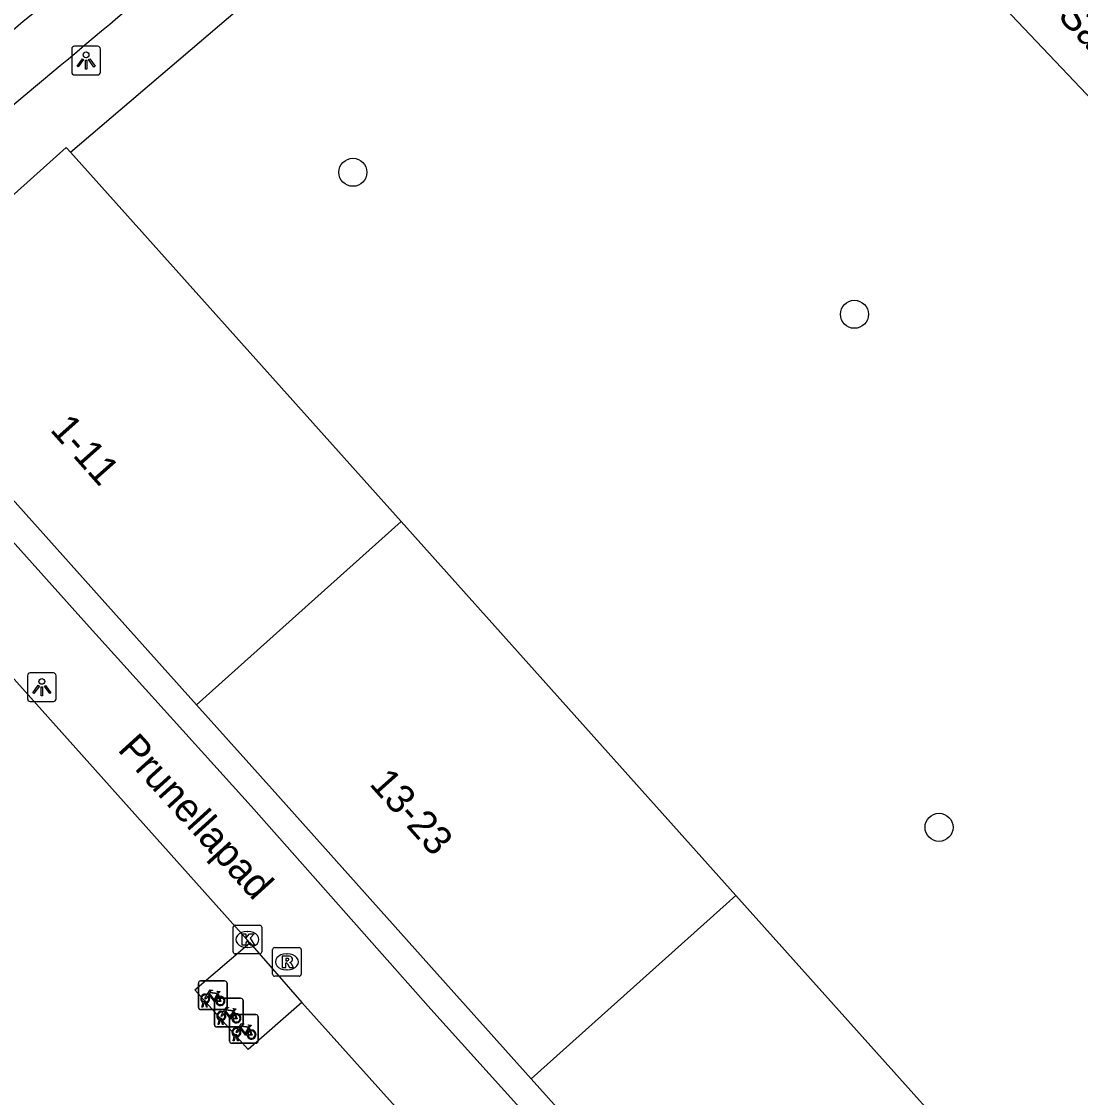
# Model space of a CAD drawing. Extents: x 162347 to 162868, y 381221 to 381813.
# Drawn here: x 162597.89 to 162634.82, y 381535.82 to 381573.33 of the extents above; entities that cross this region are included whole.
import ezdxf

# ---------------------------------------------------------------- set-up
doc = ezdxf.new("R2010")
doc.units = 0
for name, color, linetype in [('IMGEO_Boom', 7, 'Continuous'), ('IMGEO_Fietsenrek', 7, 'Continuous'), ('IMGEO_Kolk', 7, 'Continuous'), ('IMGEO_Lichtpunt', 7, 'Continuous'), ('IMGEO_Openbare_ruimte_label', 7, 'Continuous'), ('IMGEO_Pand', 7, 'Continuous'), ('IMGEO_Pand_nummerreeks', 7, 'Continuous'), ('IMGEO_Rijbaan_lokaal_open', 7, 'Continuous'), ('IMGEO_Rioolput', 7, 'Continuous'), ('IMGEO_Voetpad_open', 7, 'Continuous')]:
    doc.layers.add(name, color=color, linetype=linetype)

msp = doc.modelspace()

# ---------------------------------------------------------------- linework, layer by layer
at = {"layer": 'IMGEO_Boom'}
for centre in [(162609.449, 381568.071), (162626.936, 381563.121), (162629.887, 381545.237)]:
    msp.add_circle(centre, 0.489, dxfattribs=at)
at = {"layer": 'IMGEO_Fietsenrek'}
for p, q in [((162604.06, 381538.958), (162604.06, 381539.799)), ((162604.06, 381539.799), (162604.06, 381538.958)), ((162604.135, 381539.883), (162604.976, 381539.883)), ((162604.976, 381539.883), (162604.135, 381539.883)), ((162605.06, 381539.808), (162605.06, 381538.967)), ((162605.06, 381538.967), (162605.06, 381539.808)), ((162604.747, 381539.432), (162604.783, 381539.337)), ((162604.187, 381538.967), (162604.226, 381539.127)), ((162604.256, 381539.115), (162604.221, 381538.967)), ((162604.298, 381539.139), (162604.297, 381539.143)), ((162604.339, 381538.967), (162604.305, 381539.109)), ((162604.329, 381539.15), (162604.33, 381539.143)), ((162604.337, 381539.113), (162604.372, 381538.967)), ((162604.619, 381538.354), (162604.619, 381539.195)), ((162604.619, 381539.195), (162604.619, 381538.354)), ((162604.694, 381539.279), (162605.535, 381539.279)), ((162605.535, 381539.279), (162604.694, 381539.279)), ((162605.619, 381539.204), (162605.619, 381538.363)), ((162605.619, 381538.363), (162605.619, 381539.204)), ((162604.985, 381538.883), (162604.144, 381538.883)), ((162604.144, 381538.883), (162604.985, 381538.883)), ((162604.221, 381538.967), (162604.187, 381538.967)), ((162604.372, 381538.967), (162604.339, 381538.967)), ((162605.222, 381538.71), (162606.063, 381538.71)), ((162606.063, 381538.71), (162605.222, 381538.71)), ((162605.306, 381538.828), (162605.342, 381538.733)), ((162605.544, 381538.279), (162604.703, 381538.279)), ((162604.703, 381538.279), (162605.544, 381538.279)), ((162604.746, 381538.363), (162604.785, 381538.523)), ((162604.78, 381538.363), (162604.746, 381538.363)), ((162604.815, 381538.511), (162604.78, 381538.363)), ((162604.857, 381538.535), (162604.856, 381538.539)), ((162604.898, 381538.363), (162604.864, 381538.505)), ((162604.888, 381538.546), (162604.889, 381538.539)), ((162604.896, 381538.509), (162604.931, 381538.363)), ((162604.931, 381538.363), (162604.898, 381538.363)), ((162605.147, 381537.785), (162605.147, 381538.626)), ((162605.147, 381538.626), (162605.147, 381537.785)), ((162606.147, 381538.635), (162606.147, 381537.794)), ((162606.147, 381537.794), (162606.147, 381538.635)), ((162605.274, 381537.794), (162605.313, 381537.954)), ((162605.343, 381537.942), (162605.308, 381537.794)), ((162605.385, 381537.966), (162605.384, 381537.97)), ((162605.426, 381537.794), (162605.392, 381537.936)), ((162605.416, 381537.977), (162605.417, 381537.97)), ((162605.424, 381537.94), (162605.459, 381537.794)), ((162605.834, 381538.259), (162605.87, 381538.164)), ((162606.072, 381537.71), (162605.231, 381537.71)), ((162605.231, 381537.71), (162606.072, 381537.71)), ((162605.308, 381537.794), (162605.274, 381537.794)), ((162605.459, 381537.794), (162605.426, 381537.794))]:
    msp.add_line(p, q, dxfattribs=at)
for points in [[(162604.373, 381539.409), (162604.468, 381539.573), (162604.554, 381539.559), (162604.556, 381539.55), (162604.5, 381539.539), (162604.473, 381539.494), (162604.729, 381539.453)], [(162604.669, 381539.165), (162604.619, 381539.165), (162604.428, 381539.416), (162604.409, 381539.384)], [(162604.716, 381539.428), (162604.459, 381539.469), (162604.442, 381539.44), (162604.609, 381539.22), (162604.716, 381539.428)], [(162604.764, 381539.33), (162604.734, 381539.407), (162604.625, 381539.189), (162604.668, 381539.189)], [(162604.729, 381539.453), (162604.754, 381539.502), (162604.748, 381539.506), (162604.725, 381539.51), (162604.713, 381539.517), (162604.712, 381539.52), (162604.714, 381539.525), (162604.809, 381539.51), (162604.811, 381539.5), (162604.801, 381539.487), (162604.789, 381539.481), (162604.775, 381539.487), (162604.747, 381539.432)], [(162604.394, 381539.357), (162604.342, 381539.267), (162604.302, 381539.242), (162604.303, 381539.289), (162604.358, 381539.383)], [(162604.698, 381539.189), (162604.818, 381539.188), (162604.774, 381539.302)], [(162604.794, 381539.309), (162604.849, 381539.164), (162604.699, 381539.164)], [(162604.953, 381538.753), (162604.901, 381538.663), (162604.861, 381538.638), (162604.862, 381538.685), (162604.917, 381538.779)], [(162604.932, 381538.805), (162605.027, 381538.969), (162605.113, 381538.955), (162605.115, 381538.946), (162605.059, 381538.935), (162605.032, 381538.89), (162605.288, 381538.849)], [(162605.228, 381538.561), (162605.178, 381538.561), (162604.987, 381538.812), (162604.968, 381538.78)], [(162605.275, 381538.824), (162605.018, 381538.865), (162605.001, 381538.836), (162605.168, 381538.616), (162605.275, 381538.824)], [(162605.323, 381538.726), (162605.293, 381538.803), (162605.184, 381538.585), (162605.227, 381538.585)], [(162605.257, 381538.585), (162605.377, 381538.584), (162605.333, 381538.698)], [(162605.353, 381538.705), (162605.408, 381538.56), (162605.258, 381538.56)], [(162605.288, 381538.849), (162605.313, 381538.898), (162605.307, 381538.902), (162605.284, 381538.906), (162605.272, 381538.913), (162605.271, 381538.916), (162605.273, 381538.921), (162605.368, 381538.906), (162605.37, 381538.896), (162605.36, 381538.883), (162605.348, 381538.877), (162605.334, 381538.883), (162605.306, 381538.828)], [(162605.46, 381538.236), (162605.555, 381538.4), (162605.641, 381538.386), (162605.643, 381538.377), (162605.587, 381538.366), (162605.56, 381538.321), (162605.816, 381538.28)], [(162605.803, 381538.255), (162605.546, 381538.296), (162605.529, 381538.267), (162605.696, 381538.047), (162605.803, 381538.255)], [(162605.816, 381538.28), (162605.841, 381538.329), (162605.835, 381538.333), (162605.812, 381538.337), (162605.8, 381538.344), (162605.799, 381538.347), (162605.801, 381538.352), (162605.896, 381538.337), (162605.898, 381538.327), (162605.888, 381538.314), (162605.876, 381538.308), (162605.862, 381538.314), (162605.834, 381538.259)], [(162605.481, 381538.184), (162605.429, 381538.094), (162605.389, 381538.069), (162605.39, 381538.116), (162605.445, 381538.21)], [(162605.756, 381537.992), (162605.706, 381537.992), (162605.515, 381538.243), (162605.496, 381538.211)], [(162605.851, 381538.157), (162605.821, 381538.234), (162605.712, 381538.016), (162605.755, 381538.016)], [(162605.785, 381538.016), (162605.905, 381538.015), (162605.861, 381538.129)], [(162605.881, 381538.136), (162605.936, 381537.991), (162605.786, 381537.991)]]:
    msp.add_lwpolyline(points, dxfattribs=at)
for centre, radius, start, end in [((162604.138, 381539.805), 0.0779, 92.4484, 184.2845), ((162604.138, 381539.805), 0.0779, 92.4484, 184.2845), ((162604.982, 381539.805), 0.0779, 2.4484, 94.2845), ((162604.982, 381539.805), 0.0779, 2.4484, 94.2845), ((162604.3, 381539.268), 0.159, 62.6766, 242.1369), ((162604.3, 381539.268), 0.129, 63.3192, 238.903), ((162604.28, 381539.139), 0.0499, 12.8025, 158.6934), ((162604.3, 381539.268), 0.159, 253.9967, 271.7867), ((162604.28, 381539.139), 0.0174, 12.8025, 163.4502), ((162604.3, 381539.268), 0.129, 253.415, 269.0204), ((162604.3, 381539.268), 0.129, 283.6043, 43.4302), ((162604.3, 381539.268), 0.159, 283.5766, 46.6042), ((162604.697, 381539.201), 0.0779, 92.4484, 184.2845), ((162604.697, 381539.201), 0.0779, 92.4484, 184.2845), ((162604.827, 381539.184), 0.159, 113.3408, 178.3217), ((162604.827, 381539.184), 0.159, 187.0065, 105.7708), ((162604.827, 381539.184), 0.129, 113.923, 177.9556), ((162604.827, 381539.184), 0.129, 188.6715, 104.5883), ((162605.541, 381539.201), 0.0779, 2.4484, 94.2845), ((162605.541, 381539.201), 0.0779, 2.4484, 94.2845), ((162604.138, 381538.961), 0.0779, 182.4484, 274.2845), ((162604.138, 381538.961), 0.0779, 182.4484, 274.2845), ((162604.859, 381538.664), 0.159, 62.6766, 242.1369), ((162604.859, 381538.664), 0.129, 63.3192, 238.903), ((162604.859, 381538.664), 0.129, 283.6043, 43.4302), ((162604.859, 381538.664), 0.159, 283.5766, 46.6042), ((162604.982, 381538.961), 0.0779, 272.4484, 4.2845), ((162604.982, 381538.961), 0.0779, 272.4484, 4.2845), ((162605.225, 381538.632), 0.0779, 92.4484, 184.2845), ((162605.225, 381538.632), 0.0779, 92.4484, 184.2845), ((162605.386, 381538.58), 0.159, 113.3408, 178.3217), ((162605.386, 381538.58), 0.159, 187.0065, 105.7708), ((162605.386, 381538.58), 0.129, 113.923, 177.9556), ((162605.386, 381538.58), 0.129, 188.6715, 104.5883), ((162606.069, 381538.632), 0.0779, 2.4484, 94.2845), ((162606.069, 381538.632), 0.0779, 2.4484, 94.2845), ((162604.697, 381538.357), 0.0779, 182.4484, 274.2845), ((162604.697, 381538.357), 0.0779, 182.4484, 274.2845), ((162604.839, 381538.535), 0.0499, 12.8025, 158.6934), ((162604.859, 381538.664), 0.159, 253.9967, 271.7867), ((162604.839, 381538.535), 0.0174, 12.8025, 163.4502), ((162604.859, 381538.664), 0.129, 253.415, 269.0204), ((162605.541, 381538.357), 0.0779, 272.4484, 4.2845), ((162605.541, 381538.357), 0.0779, 272.4484, 4.2845), ((162605.387, 381538.095), 0.159, 62.6766, 242.1369), ((162605.387, 381538.095), 0.129, 63.3192, 238.903), ((162605.367, 381537.966), 0.0499, 12.8025, 158.6934), ((162605.387, 381538.095), 0.159, 253.9967, 271.7867), ((162605.367, 381537.966), 0.0174, 12.8025, 163.4502), ((162605.387, 381538.095), 0.129, 253.415, 269.0204), ((162605.387, 381538.095), 0.129, 283.6043, 43.4302), ((162605.387, 381538.095), 0.159, 283.5766, 46.6042), ((162605.914, 381538.011), 0.159, 113.3408, 178.3217), ((162605.914, 381538.011), 0.159, 187.0065, 105.7708), ((162605.914, 381538.011), 0.129, 113.923, 177.9556), ((162605.914, 381538.011), 0.129, 188.6715, 104.5883), ((162605.225, 381537.788), 0.0779, 182.4484, 274.2845), ((162605.225, 381537.788), 0.0779, 182.4484, 274.2845), ((162606.069, 381537.788), 0.0779, 272.4484, 4.2845), ((162606.069, 381537.788), 0.0779, 272.4484, 4.2845)]:
    msp.add_arc(centre, radius, start, end, dxfattribs=at)
at = {"layer": 'IMGEO_Kolk'}
for p, q in [((162605.271, 381540.9), (162605.271, 381541.752)), ((162605.346, 381541.826), (162606.198, 381541.826)), ((162606.272, 381541.752), (162606.272, 381540.9)), ((162605.759, 381541.606), (162605.784, 381541.606)), ((162605.782, 381541.046), (162605.757, 381541.046)), ((162606.198, 381540.826), (162605.346, 381540.826))]:
    msp.add_line(p, q, dxfattribs=at)
for points in [[(162605.271, 381540.9), (162605.271, 381541.752)], [(162605.346, 381541.826), (162606.198, 381541.826)], [(162606.272, 381541.752), (162606.272, 381540.9)], [(162605.592, 381541.526), (162605.715, 381541.526), (162605.715, 381541.375), (162605.845, 381541.526), (162606.009, 381541.526), (162605.863, 381541.375), (162606.016, 381541.126), (162605.864, 381541.126), (162605.779, 381541.29), (162605.715, 381541.223), (162605.715, 381541.126), (162605.592, 381541.126), (162605.592, 381541.526)], [(162606.198, 381540.826), (162605.346, 381540.826)]]:
    msp.add_lwpolyline(points, dxfattribs=at)
for centre, start, end in [((162605.348, 381541.75), 91.552, 178.448), ((162605.348, 381541.75), 91.552, 178.448), ((162606.196, 381541.75), 1.552, 88.448), ((162606.196, 381541.75), 1.552, 88.448), ((162605.348, 381540.902), 181.552, 268.448), ((162605.348, 381540.902), 181.552, 268.448), ((162606.196, 381540.902), 271.552, 358.448), ((162606.196, 381540.902), 271.552, 358.448)]:
    msp.add_arc(centre, 0.0765, start, end, dxfattribs=at)
for centre, major_axis, ratio, start_param, end_param in [((162605.758, 381541.326), (-0.387, 0.002), 0.722429, 4.712389, 7.853982), ((162605.783, 381541.326), (-0.39, 0.002), 0.717154, 1.570796, 4.712389)]:
    msp.add_ellipse(centre, major_axis=major_axis, ratio=ratio, start_param=start_param, end_param=end_param, dxfattribs=at)
at = {"layer": 'IMGEO_Lichtpunt'}
for p, q in [((162600.549, 381572.463), (162599.741, 381572.463)), ((162600.549, 381572.463), (162599.741, 381572.463)), ((162599.647, 381572.368), (162599.647, 381571.561)), ((162599.647, 381572.368), (162599.647, 381571.561)), ((162600.643, 381571.561), (162600.643, 381572.368)), ((162600.643, 381571.561), (162600.643, 381572.368)), ((162599.741, 381571.467), (162600.549, 381571.467)), ((162599.741, 381571.467), (162600.549, 381571.467)), ((162598.104, 381550.524), (162598.104, 381549.717)), ((162598.104, 381550.524), (162598.104, 381549.717)), ((162599.006, 381550.619), (162598.198, 381550.619)), ((162599.006, 381550.619), (162598.198, 381550.619)), ((162599.1, 381549.717), (162599.1, 381550.524)), ((162599.1, 381549.717), (162599.1, 381550.524)), ((162598.198, 381549.623), (162599.006, 381549.623)), ((162598.198, 381549.623), (162599.006, 381549.623))]:
    msp.add_line(p, q, dxfattribs=at)
for points in [[(162600.021, 381572.032), (162600.06, 381572.004), (162599.872, 381571.742), (162599.834, 381571.769), (162600.021, 381572.032)], [(162600.123, 381571.984), (162600.17, 381571.984), (162600.17, 381571.662), (162600.123, 381571.662), (162600.123, 381571.984)], [(162600.233, 381572.004), (162600.271, 381572.031), (162600.458, 381571.769), (162600.419, 381571.741), (162600.233, 381572.004)], [(162598.478, 381550.188), (162598.517, 381550.16), (162598.329, 381549.898), (162598.291, 381549.925), (162598.478, 381550.188)], [(162598.58, 381550.14), (162598.627, 381550.14), (162598.627, 381549.818), (162598.58, 381549.818), (162598.58, 381550.14)], [(162598.69, 381550.16), (162598.728, 381550.187), (162598.915, 381549.925), (162598.876, 381549.897), (162598.69, 381550.16)]]:
    msp.add_lwpolyline(points, dxfattribs=at)
for centre in [(162600.146, 381572.166), (162598.603, 381550.322)]:
    msp.add_circle(centre, 0.0994, dxfattribs=at)
for centre, start, end in [((162599.741, 381572.368), 90, 180), ((162599.741, 381572.368), 90, 180), ((162600.549, 381572.368), 0, 90), ((162600.549, 381572.368), 0, 90), ((162599.741, 381571.561), 180, 270), ((162599.741, 381571.561), 180, 270), ((162600.549, 381571.561), 270, 0), ((162600.549, 381571.561), 270, 360), ((162598.198, 381550.524), 90, 180), ((162598.198, 381550.524), 90, 180), ((162599.006, 381550.524), 0, 90), ((162599.006, 381550.524), 0, 90), ((162598.198, 381549.717), 180, 270), ((162598.198, 381549.717), 180, 270), ((162599.006, 381549.717), 270, 0), ((162599.006, 381549.717), 270, 360)]:
    msp.add_arc(centre, 0.0946, start, end, dxfattribs=at)
at = {"layer": 'IMGEO_Pand'}
for points in [[(162592.32, 381562.545), (162599.456, 381568.935), (162599.604, 381568.769)], [(162611.13, 381555.898), (162599.604, 381568.769)], [(162592.32, 381562.545), (162595.106, 381559.434), (162600.899, 381552.964), (162603.994, 381549.508)], [(162611.13, 381555.898), (162603.994, 381549.508)], [(162622.804, 381542.861), (162611.13, 381555.898)], [(162603.994, 381549.508), (162606.631, 381546.563), (162612.879, 381539.585), (162615.668, 381536.471)], [(162622.804, 381542.861), (162615.668, 381536.471)], [(162634.513, 381529.784), (162622.804, 381542.861)], [(162615.668, 381536.471), (162618.584, 381533.214), (162624.47, 381526.64), (162627.377, 381523.394)]]:
    msp.add_lwpolyline(points, dxfattribs=at)
at = {"layer": 'IMGEO_Rijbaan_lokaal_open'}
msp.add_arc((162306.96, 381926.435), 457.557, 308.83123, 310.24208, dxfattribs=at)
at = {"layer": 'IMGEO_Rioolput'}
for p, q in [((162606.646, 381540.121), (162606.646, 381540.973)), ((162606.721, 381541.047), (162607.573, 381541.047)), ((162607.647, 381540.973), (162607.647, 381540.121)), ((162607.134, 381540.827), (162607.159, 381540.827)), ((162607.157, 381540.267), (162607.132, 381540.267)), ((162607.573, 381540.047), (162606.721, 381540.047))]:
    msp.add_line(p, q, dxfattribs=at)
for points in [[(162606.646, 381540.121), (162606.646, 381540.973)], [(162606.721, 381541.047), (162607.573, 381541.047)], [(162607.647, 381540.973), (162607.647, 381540.121)], [(162607.235, 381540.745), (162606.983, 381540.747), (162606.983, 381540.347)], [(162607.161, 381540.666), (162607.107, 381540.666), (162607.107, 381540.585)], [(162607.107, 381540.585), (162607.159, 381540.585)], [(162606.983, 381540.347), (162607.107, 381540.347), (162607.107, 381540.509), (162607.118, 381540.509)], [(162607.165, 381540.48), (162607.236, 381540.347), (162607.376, 381540.347), (162607.311, 381540.473)], [(162607.573, 381540.047), (162606.721, 381540.047)]]:
    msp.add_lwpolyline(points, dxfattribs=at)
for centre, radius, start, end in [((162606.723, 381540.971), 0.0765, 91.552, 178.448), ((162606.723, 381540.971), 0.0765, 91.552, 178.448), ((162607.571, 381540.971), 0.0765, 1.552, 88.448), ((162607.571, 381540.971), 0.0765, 1.552, 88.448), ((162607.143, 381540.774), 0.19, 274.7715, 282.9687), ((162607.167, 381540.57), 0.0964, 77.0061, 93.1865), ((162607.181, 381540.627), 0.0378, 276.6634, 79.6772), ((162607.234, 381540.635), 0.109, 350.3612, 89.416), ((162607.232, 381540.635), 0.112, 277.5842, 350.9817), ((162607.117, 381540.456), 0.0533, 26.0293, 88.6989), ((162607.216, 381540.42), 0.108, 29.5134, 73.7905), ((162606.723, 381540.123), 0.0765, 181.552, 268.448), ((162606.723, 381540.123), 0.0765, 181.552, 268.448), ((162607.571, 381540.123), 0.0765, 271.552, 358.448), ((162607.571, 381540.123), 0.0765, 271.552, 358.448)]:
    msp.add_arc(centre, radius, start, end, dxfattribs=at)
for centre, major_axis, ratio, start_param, end_param in [((162607.133, 381540.547), (-0.387, 0.002), 0.722429, 4.712389, 7.853982), ((162607.158, 381540.547), (-0.39, 0.002), 0.717154, 1.570796, 4.712389)]:
    msp.add_ellipse(centre, major_axis=major_axis, ratio=ratio, start_param=start_param, end_param=end_param, dxfattribs=at)
at = {"layer": 'IMGEO_Voetpad_open'}
for points in [[(162599.604, 381568.769), (162617.236, 381583.812)], [(162627.368, 381578.875), (162637.445, 381568.255)], [(162626.697, 381522.735), (162623.741, 381526.002), (162617.842, 381532.611), (162612.161, 381538.893), (162605.903, 381545.97), (162600.157, 381552.327), (162594.374, 381558.785), (162591.596, 381561.939)], [(162596.063, 381552.155), (162605.853, 381541.216)], [(162607.67, 381539.126), (162605.793, 381537.487), (162603.937, 381539.572), (162605.853, 381541.216)], [(162605.853, 381541.216), (162607.67, 381539.126)], [(162607.67, 381539.126), (162617.469, 381528.22)]]:
    msp.add_lwpolyline(points, dxfattribs=at)
msp.add_arc((161624.099, 382738.088), 1520.247, 309.799914, 310.253015, dxfattribs=at)

# ---------------------------------------------------------------- texts
at = {"layer": 'IMGEO_Openbare_ruimte_label'}
for s, rotation, p in [('Salviapad', 313.2177, (162633.991, 381573.492)), ('Prunellapad', 312.2043, (162601.214, 381547.931))]:
    msp.add_text(s, height=1, rotation=rotation, dxfattribs=at).set_placement(p)
at = {"layer": 'IMGEO_Pand_nummerreeks'}
for s, rotation, p in [('1-11', 311.6471, (162598.86, 381559.079)), ('13-23', 311.7428, (162609.991, 381546.735))]:
    msp.add_text(s, height=1, rotation=rotation, dxfattribs=at).set_placement(p)

doc.saveas('drawing.dxf')
